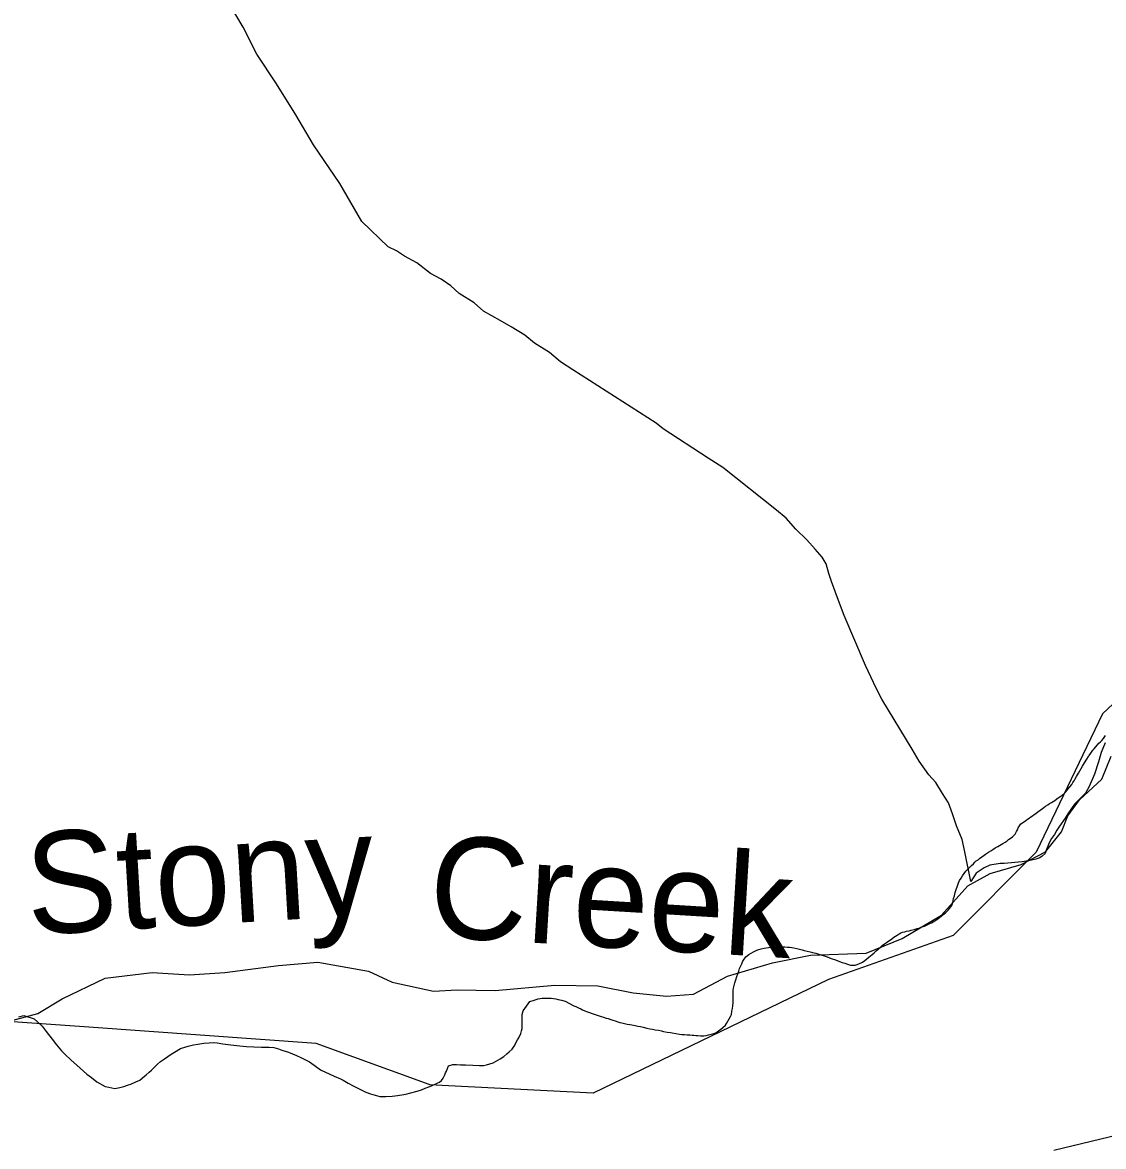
# Model space of a CAD drawing. Extents: x 2260773 to 2342389, y 552869 to 618546.
# Drawn here: x 2301688 to 2303280, y 580773 to 582428 of the extents above; entities that cross this region are included whole.
import ezdxf

# ---------------------------------------------------------------- set-up
doc = ezdxf.new("R2010")
doc.units = 0
for name, color, linetype in [('Exist Boundary Land Use Reservation Military US Department of Defense', 7, 'Continuous'), ('Exist Boundary Political City Limit New', 7, 'Continuous'), ('Exist Hydrographic Creek Single Shore', 7, 'Continuous'), ('Exist Hydrographic Creek Single Shore Label', 7, 'Continuous'), ('Exist Hydrographic Misc Water Feature', 7, 'Continuous'), ('Exist Road Non-System Type 51', 7, 'Continuous'), ('Map Preparation Boundary City Limit Buffer Line', 7, 'Continuous')]:
    doc.layers.add(name, color=color, linetype=linetype)

msp = doc.modelspace()

# ---------------------------------------------------------------- linework, layer by layer
at = {"layer": 'Exist Boundary Land Use Reservation Military US Department of Defense'}
for points in [[(2303577.4, 581655), (2303467.5, 581587.2), (2303278, 581409.9), (2303180.2, 581206), (2303058, 581083.6), (2302874.6, 581018.4), (2302528.2, 580851.2), (2302315.3, 580862)], [(2301786, 580948.3), (2301660.2, 580957.2), (2301377, 581208), (2301287.4, 581269.2), (2301214.4, 581356.7)], [(2302286.7, 580863.8), (2302120.7, 580924.6), (2301786, 580948.3)], [(2302315.3, 580862), (2302287.8, 580863.4), (2302286.7, 580863.8)]]:
    msp.add_lwpolyline(points, dxfattribs=at)
at = {"layer": 'Exist Boundary Political City Limit New'}
for points in [[(2303152.8, 581239.1), (2303154, 581241.8), (2303156, 581244.9), (2303158, 581247.7), (2303161.8, 581250.4), (2303165, 581252.8), (2303167.5, 581254.5), (2303170, 581256.2), (2303172.5, 581257.9), (2303175, 581259.6), (2303177.2, 581261.3), (2303179.8, 581263.1), (2303183, 581265.4), (2303186.2, 581267.8), (2303189.5, 581270.2), (2303191.8, 581272), (2303194.2, 581273.7), (2303197.5, 581275.9), (2303200.2, 581277.5), (2303202.8, 581279.1), (2303207.8, 581282.3), (2303211, 581284.6), (2303214.2, 581286.9), (2303216.5, 581288.6), (2303219.2, 581290.6), (2303221.5, 581292.4), (2303223.5, 581294.6), (2303225.5, 581296.9), (2303227.5, 581299.1), (2303230, 581302.2), (2303233, 581305.9), (2303234.5, 581308.6), (2303236.2, 581311.2), (2303237.8, 581313.8), (2303239.8, 581317.3), (2303242.5, 581322.2), (2303244.8, 581325.8), (2303246.8, 581329.2), (2303248.8, 581332.8), (2303251.5, 581337.8), (2303254.8, 581343.1), (2303257.2, 581347.1), (2303257.8, 581347.8), (2303258.2, 581348.6), (2303260.8, 581352), (2303263.8, 581356.1), (2303265.5, 581358.4), (2303267.5, 581360.8), (2303270.5, 581364.2), (2303272.8, 581366.6), (2303275, 581368.7), (2303277.2, 581370.6), (2303279.5, 581373.5), (2303282.5, 581377.6)], [(2302864.8, 581054.6), (2302868.5, 581053.4), (2302872.8, 581051.9), (2302876.2, 581050.6), (2302880, 581049.2), (2302883.5, 581047.9), (2302887.5, 581046.5), (2302890.8, 581045.2), (2302895, 581043.8), (2302898.8, 581042.6), (2302902.5, 581041.3), (2302907, 581039.9), (2302910, 581039.9), (2302914, 581039.8), (2302916.8, 581040.8), (2302919.5, 581041.8), (2302924.5, 581044), (2302928, 581046.6), (2302931, 581049.1), (2302934.2, 581051.6), (2302938.8, 581055.2), (2302942, 581058), (2302945, 581060.6), (2302947.8, 581063.3), (2302951, 581066.2), (2302953.8, 581068.5), (2302957, 581070.9), (2302960.2, 581073.2), (2302967.8, 581078.4), (2302971, 581080.7), (2302973.5, 581082.3), (2302976, 581084), (2302978.5, 581085.7), (2302981, 581087.3), (2302983.8, 581088.2), (2302986.8, 581088.9), (2302989.5, 581089.6), (2302993.5, 581090.3), (2302996.5, 581091), (2303001, 581092.2), (2303005, 581093.5), (2303008, 581094.4), (2303010.8, 581095.4), (2303016.2, 581097.3), (2303023.8, 581100.8), (2303026.2, 581102.2), (2303031, 581104.8), (2303035.8, 581107.9), (2303038, 581109.8), (2303040.5, 581111.6), (2303043.2, 581113.9), (2303047.2, 581117.2), (2303051, 581120.8), (2303053.5, 581123.4), (2303056, 581127.6), (2303057.5, 581132.1), (2303058.2, 581135.1), (2303058.8, 581138), (2303060, 581141.9), (2303061.2, 581146.8), (2303062.2, 581149.5), (2303063.2, 581152.4), (2303064.2, 581155.2), (2303065.2, 581158.1), (2303066.2, 581160.9), (2303067.5, 581164.1), (2303069.8, 581167.9), (2303072, 581171.2), (2303074.2, 581174.5), (2303077, 581178), (2303079, 581180.2), (2303082.2, 581183.4), (2303085, 581186.3), (2303088, 581189.1), (2303090, 581191.2), (2303092.2, 581193.1), (2303094.8, 581195), (2303097, 581196.8), (2303100.2, 581199.2), (2303103.8, 581201.8), (2303106, 581203.3), (2303110.2, 581206), (2303113.5, 581208.1), (2303116.5, 581210), (2303120.2, 581212.2), (2303123.8, 581214.4), (2303126.5, 581215.9), (2303129, 581217.4), (2303131.5, 581218.9), (2303134.8, 581220.9), (2303137.5, 581222.8), (2303139.8, 581224.6), (2303142.2, 581226.4), (2303145.5, 581228.8), (2303149.5, 581232.6), (2303151.5, 581236.3), (2303152.8, 581239.1)], [(2302560.8, 580957.6), (2302564.5, 580956.2), (2302567.5, 580955.2), (2302570.5, 580954.6), (2302574.2, 580953.7), (2302578.2, 580952.9), (2302582.2, 580952.2), (2302585.2, 580951.7), (2302590, 580950.8), (2302594, 580950.1), (2302597.8, 580949.2), (2302601.8, 580948.2), (2302607.5, 580946.9), (2302611.5, 580946.2), (2302615.5, 580945.5), (2302619.5, 580944.7), (2302624.2, 580943.8), (2302629, 580942.8), (2302632, 580942.2), (2302637.2, 580941.2), (2302642, 580940.4), (2302644.8, 580939.9), (2302650, 580939), (2302655.5, 580938.1), (2302658.8, 580937.7), (2302662.8, 580937.4), (2302666.8, 580937.1), (2302670.8, 580936.9), (2302673.8, 580936.7), (2302676.5, 580936.5), (2302679.5, 580936.2), (2302682.5, 580936), (2302686.5, 580935.7), (2302691.2, 580935.6), (2302694.5, 580936.1), (2302698.2, 580937), (2302702.2, 580938), (2302706, 580939.2), (2302709, 580940.2), (2302713, 580943), (2302716.2, 580945.4), (2302719.2, 580947.9), (2302723, 580951.3), (2302724.5, 580953.8), (2302726.5, 580957.3), (2302728.5, 580960.8), (2302730.5, 580964.3), (2302731.8, 580967.1), (2302732.5, 580971.9), (2302733.2, 580975.9), (2302733.8, 580979.8), (2302734.2, 580984.4), (2302734.2, 580992.8), (2302734.5, 580995.8), (2302734.5, 581002.8), (2302735, 581005.8), (2302736, 581009.6), (2302737, 581013.5), (2302738.2, 581018.1), (2302739.8, 581023.1), (2302741, 581026.9), (2302742.5, 581030.7), (2302743.8, 581034.6), (2302745, 581037.7), (2302747, 581041.7), (2302748.2, 581044.4), (2302749.8, 581047.1), (2302753, 581052.2), (2302757.5, 581055.6), (2302761, 581057.6), (2302764.5, 581059.5), (2302769, 581061.8), (2302772, 581062.7), (2302775.8, 581063.6), (2302780, 581064.5), (2302786.2, 581065.6), (2302790.2, 581066.1), (2302794.2, 581066.3), (2302797.2, 581066.6), (2302800.2, 581066.7), (2302803.2, 581066.9), (2302806.2, 581066.8), (2302810.2, 581066.6), (2302814.2, 581066.4), (2302817.2, 581066.2), (2302820.8, 581065.9), (2302823.5, 581065.2), (2302828, 581064.1), (2302831.8, 581063.1), (2302835.8, 581062.1), (2302839, 581061.2), (2302843.5, 581060.1), (2302847.5, 581059.2), (2302851.2, 581058.4), (2302856.2, 581057.2), (2302859, 581056.5), (2302862, 581055.6), (2302864.8, 581054.6)], [(2301975, 580925.3), (2301983, 580924.1), (2301995, 580922.2), (2302008.2, 580920.9), (2302018.2, 580920.1), (2302029, 580919.3), (2302040.2, 580918.9), (2302051.2, 580918.8), (2302058.2, 580918.4), (2302065, 580916.3), (2302070, 580914.8), (2302079.8, 580911.4), (2302091.5, 580906.5), (2302098, 580903.8), (2302104.8, 580900.4), (2302110.5, 580897.2), (2302117.5, 580892.3), (2302127, 580885.8), (2302146.8, 580876.2), (2302156.5, 580872.2), (2302160.5, 580870.3), (2302167.8, 580866.2), (2302175.2, 580861.9), (2302185, 580857), (2302193.5, 580852.8), (2302200.5, 580850.4), (2302214.2, 580846.4), (2302223.2, 580846.1), (2302232.2, 580846.6), (2302240.5, 580848), (2302249.8, 580849.5), (2302254.5, 580850.5), (2302257.8, 580851.4), (2302269.2, 580854.2), (2302275.5, 580856.4), (2302281.2, 580858.5), (2302286.5, 580860.5), (2302290.5, 580862.2), (2302297.5, 580865.4), (2302299.8, 580866.5), (2302302, 580867.5), (2302305.2, 580869.9), (2302307.5, 580873.5), (2302309.8, 580878.2), (2302311, 580881), (2302312.2, 580883.8), (2302315.2, 580891.6), (2302321.5, 580893.6), (2302327.2, 580893.4), (2302333, 580893.2), (2302340.2, 580892.9), (2302351, 580892.4), (2302361.2, 580891.8), (2302366.8, 580891.8), (2302371.5, 580892.8), (2302381.2, 580895.9), (2302391.5, 580901.9), (2302396.8, 580905.4), (2302401.2, 580909.2), (2302404.8, 580912.2), (2302408.8, 580915.9), (2302411.8, 580920.4), (2302417, 580929.6), (2302419, 580932.9), (2302421.8, 580939.3), (2302423, 580942.8), (2302424, 580946.6), (2302424, 580956.9), (2302423.8, 580962.6), (2302423.8, 580967.1), (2302425, 580972.7), (2302435.2, 580986), (2302441.2, 580988.2), (2302447.5, 580989.9), (2302453.2, 580991.3), (2302461, 580991.2), (2302466.5, 580990.9), (2302470, 580990.6), (2302473.2, 580989.9), (2302476.8, 580989.2), (2302481.8, 580988.1), (2302487.2, 580986.9), (2302500, 580980), (2302502.8, 580978.8), (2302506.5, 580977), (2302510, 580975.3), (2302512.8, 580974), (2302515.8, 580972.6), (2302518.5, 580971.6), (2302523, 580969.9), (2302526.8, 580968.5), (2302532.5, 580966.4), (2302537, 580964.9), (2302540, 580964.1), (2302543.5, 580963.1), (2302547.5, 580961.9), (2302550.5, 580961), (2302554.2, 580959.8), (2302557, 580958.8), (2302560.8, 580957.6)], [(2301683, 580963.8), (2301690, 580965.7), (2301705.5, 580960.5), (2301710.5, 580956.3), (2301717.2, 580949.9), (2301723.2, 580941.8), (2301731.8, 580930.7), (2301738.2, 580922.4), (2301745.5, 580913.7), (2301750.5, 580908.8), (2301760, 580899.6), (2301768.2, 580892.3), (2301783.2, 580879.2), (2301790, 580874.2), (2301797.8, 580868.1), (2301810, 580861.2), (2301815.2, 580859.9), (2301824.2, 580858.2), (2301831.5, 580859.6), (2301837.5, 580861.2), (2301844.2, 580863.3), (2301847.8, 580864.5), (2301855.2, 580867.8), (2301861, 580870.6), (2301865, 580873.8), (2301870.5, 580878.4), (2301874.8, 580882.1), (2301878.2, 580885.2), (2301883, 580889.9), (2301886.8, 580893.9), (2301891.5, 580897.7), (2301897.2, 580901.8), (2301907.2, 580908.5), (2301912.2, 580911.7), (2301921, 580917.1), (2301927, 580919), (2301932.2, 580920.5), (2301939.8, 580922.5), (2301946.2, 580923.5), (2301955.2, 580924.8)], [(2301955.2, 580924.8), (2301963.2, 580925.5), (2301970, 580925.9), (2301975, 580925.3)]]:
    msp.add_lwpolyline(points, dxfattribs=at)
at = {"layer": 'Exist Hydrographic Creek Single Shore'}
for points in [[(2303079.9, 581156.4), (2303112.5, 581174.7), (2303158.4, 581188), (2303194.1, 581206.4), (2303217.6, 581236), (2303226.8, 581259.5), (2303244.1, 581283), (2303276.8, 581313.6), (2303291, 581347.3)], [(2301662, 580955.3), (2301710.9, 580968.5), (2301746.6, 580990), (2301809.9, 581020.6), (2301879.2, 581028.8), (2301934.3, 581025.7), (2301986.3, 581028.8), (2302064.9, 581039), (2302123, 581044.1), (2302197.5, 581030.8), (2302232.2, 581014.5), (2302293.4, 581001.2), (2302328.1, 581003.3), (2302384.2, 581002.2), (2302471.9, 581010.4), (2302535.2, 581009.4), (2302587.2, 580999.2), (2302636.1, 580994.1), (2302675.9, 580997.1), (2302725.9, 581023.7), (2302792.2, 581043.1), (2302848.3, 581054.3), (2302929.9, 581057.4), (2302983, 581078.8), (2303041.1, 581113.5), (2303079.9, 581156.4)]]:
    msp.add_lwpolyline(points, dxfattribs=at)
at = {"layer": 'Exist Hydrographic Misc Water Feature'}
for points in [[(2303084.1, 581162.8), (2303075.3, 581206.7), (2303071.4, 581224.7), (2303063, 581244.7), (2303057, 581262.6), (2303051.1, 581278.5), (2303042.3, 581292.4), (2303032.6, 581308.4), (2303022.4, 581320.1), (2303008.2, 581340.1), (2302998, 581357.8), (2302953.3, 581431.1), (2302944.9, 581447.3), (2302928.9, 581481), (2302897.7, 581554.6), (2302887.7, 581580.5), (2302879.3, 581604.4), (2302875.4, 581616.4), (2302871.3, 581630.4), (2302865.3, 581640.2), (2302854.9, 581652.3), (2302842.8, 581665.9), (2302826.6, 581681.7), (2302812.2, 581697.6), (2302798.1, 581709.5), (2302719.3, 581772.5), (2302697.4, 581786.3), (2302631.1, 581829.5), (2302620.9, 581837.6), (2302498.5, 581916), (2302480, 581927.8), (2302464, 581941.9), (2302442.1, 581955.3), (2302427.9, 581967.2), (2302407.8, 581979.2), (2302391.6, 581988.9), (2302367, 582002.7), (2302353.3, 582014.6), (2302330.9, 582028.4), (2302318.8, 582040), (2302304.7, 582049.8), (2302288.7, 582057.9), (2302268.8, 582073.5), (2302250.6, 582083.6), (2302238.7, 582091.4), (2302226.4, 582097.3), (2302188, 582134.7), (2302155.6, 582190.3), (2302116.7, 582247.6), (2302090.4, 582291.7), (2302062.3, 582337.4), (2302033.4, 582381), (2302013.3, 582420.6), (2301993, 582454.4)], [(2303281.8, 581367.1), (2303276, 581352.9), (2303271.9, 581338.9), (2303266.4, 581320.7), (2303258.4, 581302.8), (2303252.9, 581292.7), (2303248.8, 581288.5), (2303236.9, 581276.5), (2303227, 581262.5), (2303222.9, 581256.3), (2303214.9, 581244.1), (2303211, 581238.2), (2303207.5, 581232.2), (2303203, 581226), (2303199.5, 581220), (2303195.6, 581210.1), (2303193.4, 581203.9), (2303189.3, 581200.1), (2303185.6, 581197.8), (2303179.7, 581195.8), (2303171.7, 581193.8), (2303159.6, 581191.6), (2303133.5, 581189.4), (2303127.6, 581189.5), (2303112, 581187), (2303103.6, 581183), (2303097.8, 581179), (2303092.1, 581175), (2303084.1, 581162.8)]]:
    msp.add_lwpolyline(points, dxfattribs=at)
at = {"layer": 'Exist Road Non-System Type 51'}
msp.add_lwpolyline([(2303661.9, 581143.4), (2303437, 580867), (2303409.4, 580832.9), (2303373.8, 580808.5), (2303301.9, 580789.8), (2303206.2, 580766.7)], dxfattribs=at)
at = {"layer": 'Map Preparation Boundary City Limit Buffer Line'}
for points in [[(2303152.8, 581239.1), (2303154, 581241.8), (2303156, 581244.9), (2303158, 581247.7), (2303161.8, 581250.4), (2303165, 581252.8), (2303167.5, 581254.5), (2303170, 581256.2), (2303172.5, 581257.9), (2303175, 581259.6), (2303177.2, 581261.3), (2303179.8, 581263.1), (2303183, 581265.4), (2303186.2, 581267.8), (2303189.5, 581270.2), (2303191.8, 581272), (2303194.2, 581273.7), (2303197.5, 581275.9), (2303200.2, 581277.5), (2303202.8, 581279.1), (2303207.8, 581282.3), (2303211, 581284.6), (2303214.2, 581286.9), (2303216.5, 581288.6), (2303219.2, 581290.6), (2303221.5, 581292.4), (2303223.5, 581294.6), (2303225.5, 581296.9), (2303227.5, 581299.1), (2303230, 581302.2), (2303233, 581305.9), (2303234.5, 581308.6), (2303236.2, 581311.2), (2303237.8, 581313.8), (2303239.8, 581317.3), (2303242.5, 581322.2), (2303244.8, 581325.8), (2303246.8, 581329.2), (2303248.8, 581332.8), (2303251.5, 581337.8), (2303254.8, 581343.1), (2303257.2, 581347.1), (2303257.8, 581347.8), (2303258.2, 581348.6), (2303260.8, 581352), (2303263.8, 581356.1), (2303265.5, 581358.4), (2303267.5, 581360.8), (2303270.5, 581364.2), (2303272.8, 581366.6), (2303275, 581368.7), (2303277.2, 581370.6), (2303279.5, 581373.5), (2303282.5, 581377.6)], [(2302864.8, 581054.6), (2302868.5, 581053.4), (2302872.8, 581051.9), (2302876.2, 581050.6), (2302880, 581049.2), (2302883.5, 581047.9), (2302887.5, 581046.5), (2302890.8, 581045.2), (2302895, 581043.8), (2302898.8, 581042.6), (2302902.5, 581041.3), (2302907, 581039.9), (2302910, 581039.9), (2302914, 581039.8), (2302916.8, 581040.8), (2302919.5, 581041.8), (2302924.5, 581044), (2302928, 581046.6), (2302931, 581049.1), (2302934.2, 581051.6), (2302938.8, 581055.2), (2302942, 581058), (2302945, 581060.6), (2302947.8, 581063.3), (2302951, 581066.2), (2302953.8, 581068.5), (2302957, 581070.9), (2302960.2, 581073.2), (2302967.8, 581078.4), (2302971, 581080.7), (2302973.5, 581082.3), (2302976, 581084), (2302978.5, 581085.7), (2302981, 581087.3), (2302983.8, 581088.2), (2302986.8, 581088.9), (2302989.5, 581089.6), (2302993.5, 581090.3), (2302996.5, 581091), (2303001, 581092.2), (2303005, 581093.5), (2303008, 581094.4), (2303010.8, 581095.4), (2303016.2, 581097.3), (2303023.8, 581100.8), (2303026.2, 581102.2), (2303031, 581104.8), (2303035.8, 581107.9), (2303038, 581109.8), (2303040.5, 581111.6), (2303043.2, 581113.9), (2303047.2, 581117.2), (2303051, 581120.8), (2303053.5, 581123.4), (2303056, 581127.6), (2303057.5, 581132.1), (2303058.2, 581135.1), (2303058.8, 581138), (2303060, 581141.9), (2303061.2, 581146.8), (2303062.2, 581149.5), (2303063.2, 581152.4), (2303064.2, 581155.2), (2303065.2, 581158.1), (2303066.2, 581160.9), (2303067.5, 581164.1), (2303069.8, 581167.9), (2303072, 581171.2), (2303074.2, 581174.5), (2303077, 581178), (2303079, 581180.2), (2303082.2, 581183.4), (2303085, 581186.3), (2303088, 581189.1), (2303090, 581191.2), (2303092.2, 581193.1), (2303094.8, 581195), (2303097, 581196.8), (2303100.2, 581199.2), (2303103.8, 581201.8), (2303106, 581203.3), (2303110.2, 581206), (2303113.5, 581208.1), (2303116.5, 581210), (2303120.2, 581212.2), (2303123.8, 581214.4), (2303126.5, 581215.9), (2303129, 581217.4), (2303131.5, 581218.9), (2303134.8, 581220.9), (2303137.5, 581222.8), (2303139.8, 581224.6), (2303142.2, 581226.4), (2303145.5, 581228.8), (2303149.5, 581232.6), (2303151.5, 581236.3), (2303152.8, 581239.1)], [(2302560.8, 580957.6), (2302564.5, 580956.2), (2302567.5, 580955.2), (2302570.5, 580954.6), (2302574.2, 580953.7), (2302578.2, 580952.9), (2302582.2, 580952.2), (2302585.2, 580951.7), (2302590, 580950.8), (2302594, 580950.1), (2302597.8, 580949.2), (2302601.8, 580948.2), (2302607.5, 580946.9), (2302611.5, 580946.2), (2302615.5, 580945.5), (2302619.5, 580944.7), (2302624.2, 580943.8), (2302629, 580942.8), (2302632, 580942.2), (2302637.2, 580941.2), (2302642, 580940.4), (2302644.8, 580939.9), (2302650, 580939), (2302655.5, 580938.1), (2302658.8, 580937.7), (2302662.8, 580937.4), (2302666.8, 580937.1), (2302670.8, 580936.9), (2302673.8, 580936.7), (2302676.5, 580936.5), (2302679.5, 580936.2), (2302682.5, 580936), (2302686.5, 580935.7), (2302691.2, 580935.6), (2302694.5, 580936.1), (2302698.2, 580937), (2302702.2, 580938), (2302706, 580939.2), (2302709, 580940.2), (2302713, 580943), (2302716.2, 580945.4), (2302719.2, 580947.9), (2302723, 580951.3), (2302724.5, 580953.8), (2302726.5, 580957.3), (2302728.5, 580960.8), (2302730.5, 580964.3), (2302731.8, 580967.1), (2302732.5, 580971.9), (2302733.2, 580975.9), (2302733.8, 580979.8), (2302734.2, 580984.4), (2302734.2, 580992.8), (2302734.5, 580995.8), (2302734.5, 581002.8), (2302735, 581005.8), (2302736, 581009.6), (2302737, 581013.5), (2302738.2, 581018.1), (2302739.8, 581023.1), (2302741, 581026.9), (2302742.5, 581030.7), (2302743.8, 581034.6), (2302745, 581037.7), (2302747, 581041.7), (2302748.2, 581044.4), (2302749.8, 581047.1), (2302753, 581052.2), (2302757.5, 581055.6), (2302761, 581057.6), (2302764.5, 581059.5), (2302769, 581061.8), (2302772, 581062.7), (2302775.8, 581063.6), (2302780, 581064.5), (2302786.2, 581065.6), (2302790.2, 581066.1), (2302794.2, 581066.3), (2302797.2, 581066.6), (2302800.2, 581066.7), (2302803.2, 581066.9), (2302806.2, 581066.8), (2302810.2, 581066.6), (2302814.2, 581066.4), (2302817.2, 581066.2), (2302820.8, 581065.9), (2302823.5, 581065.2), (2302828, 581064.1), (2302831.8, 581063.1), (2302835.8, 581062.1), (2302839, 581061.2), (2302843.5, 581060.1), (2302847.5, 581059.2), (2302851.2, 581058.4), (2302856.2, 581057.2), (2302859, 581056.5), (2302862, 581055.6), (2302864.8, 581054.6)], [(2301975, 580925.3), (2301983, 580924.1), (2301995, 580922.2), (2302008.2, 580920.9), (2302018.2, 580920.1), (2302029, 580919.3), (2302040.2, 580918.9), (2302051.2, 580918.8), (2302058.2, 580918.4), (2302065, 580916.3), (2302070, 580914.8), (2302079.8, 580911.4), (2302091.5, 580906.5), (2302098, 580903.8), (2302104.8, 580900.4), (2302110.5, 580897.2), (2302117.5, 580892.3), (2302127, 580885.8), (2302146.8, 580876.2), (2302156.5, 580872.2), (2302160.5, 580870.3), (2302167.8, 580866.2), (2302175.2, 580861.9), (2302185, 580857), (2302193.5, 580852.8), (2302200.5, 580850.4), (2302214.2, 580846.4), (2302223.2, 580846.1), (2302232.2, 580846.6), (2302240.5, 580848), (2302249.8, 580849.5), (2302254.5, 580850.5), (2302257.8, 580851.4), (2302269.2, 580854.2), (2302275.5, 580856.4), (2302281.2, 580858.5), (2302286.5, 580860.5), (2302290.5, 580862.2), (2302297.5, 580865.4), (2302299.8, 580866.5), (2302302, 580867.5), (2302305.2, 580869.9), (2302307.5, 580873.5), (2302309.8, 580878.2), (2302311, 580881), (2302312.2, 580883.8), (2302315.2, 580891.6), (2302321.5, 580893.6), (2302327.2, 580893.4), (2302333, 580893.2), (2302340.2, 580892.9), (2302351, 580892.4), (2302361.2, 580891.8), (2302366.8, 580891.8), (2302371.5, 580892.8), (2302381.2, 580895.9), (2302391.5, 580901.9), (2302396.8, 580905.4), (2302401.2, 580909.2), (2302404.8, 580912.2), (2302408.8, 580915.9), (2302411.8, 580920.4), (2302417, 580929.6), (2302419, 580932.9), (2302421.8, 580939.3), (2302423, 580942.8), (2302424, 580946.6), (2302424, 580956.9), (2302423.8, 580962.6), (2302423.8, 580967.1), (2302425, 580972.7), (2302435.2, 580986), (2302441.2, 580988.2), (2302447.5, 580989.9), (2302453.2, 580991.3), (2302461, 580991.2), (2302466.5, 580990.9), (2302470, 580990.6), (2302473.2, 580989.9), (2302476.8, 580989.2), (2302481.8, 580988.1), (2302487.2, 580986.9), (2302500, 580980), (2302502.8, 580978.8), (2302506.5, 580977), (2302510, 580975.3), (2302512.8, 580974), (2302515.8, 580972.6), (2302518.5, 580971.6), (2302523, 580969.9), (2302526.8, 580968.5), (2302532.5, 580966.4), (2302537, 580964.9), (2302540, 580964.1), (2302543.5, 580963.1), (2302547.5, 580961.9), (2302550.5, 580961), (2302554.2, 580959.8), (2302557, 580958.8), (2302560.8, 580957.6)], [(2301683, 580963.8), (2301690, 580965.7), (2301705.5, 580960.5), (2301710.5, 580956.3), (2301717.2, 580949.9), (2301723.2, 580941.8), (2301731.8, 580930.7), (2301738.2, 580922.4), (2301745.5, 580913.7), (2301750.5, 580908.8), (2301760, 580899.6), (2301768.2, 580892.3), (2301783.2, 580879.2), (2301790, 580874.2), (2301797.8, 580868.1), (2301810, 580861.2), (2301815.2, 580859.9), (2301824.2, 580858.2), (2301831.5, 580859.6), (2301837.5, 580861.2), (2301844.2, 580863.3), (2301847.8, 580864.5), (2301855.2, 580867.8), (2301861, 580870.6), (2301865, 580873.8), (2301870.5, 580878.4), (2301874.8, 580882.1), (2301878.2, 580885.2), (2301883, 580889.9), (2301886.8, 580893.9), (2301891.5, 580897.7), (2301897.2, 580901.8), (2301907.2, 580908.5), (2301912.2, 580911.7), (2301921, 580917.1), (2301927, 580919), (2301932.2, 580920.5), (2301939.8, 580922.5), (2301946.2, 580923.5), (2301955.2, 580924.8)], [(2301955.2, 580924.8), (2301963.2, 580925.5), (2301970, 580925.9), (2301975, 580925.3)]]:
    msp.add_lwpolyline(points, dxfattribs=at)

# ---------------------------------------------------------------- texts
at = {"layer": 'Exist Hydrographic Creek Single Shore Label'}
for s, rotation, p in [('Stony', 3.3691, (2301697.3, 581084.1)), ('Creek', 356.5321, (2302283.6, 581082.2))]:
    msp.add_text(s, height=150, rotation=rotation, dxfattribs=at).set_placement(p)

doc.saveas('drawing.dxf')
